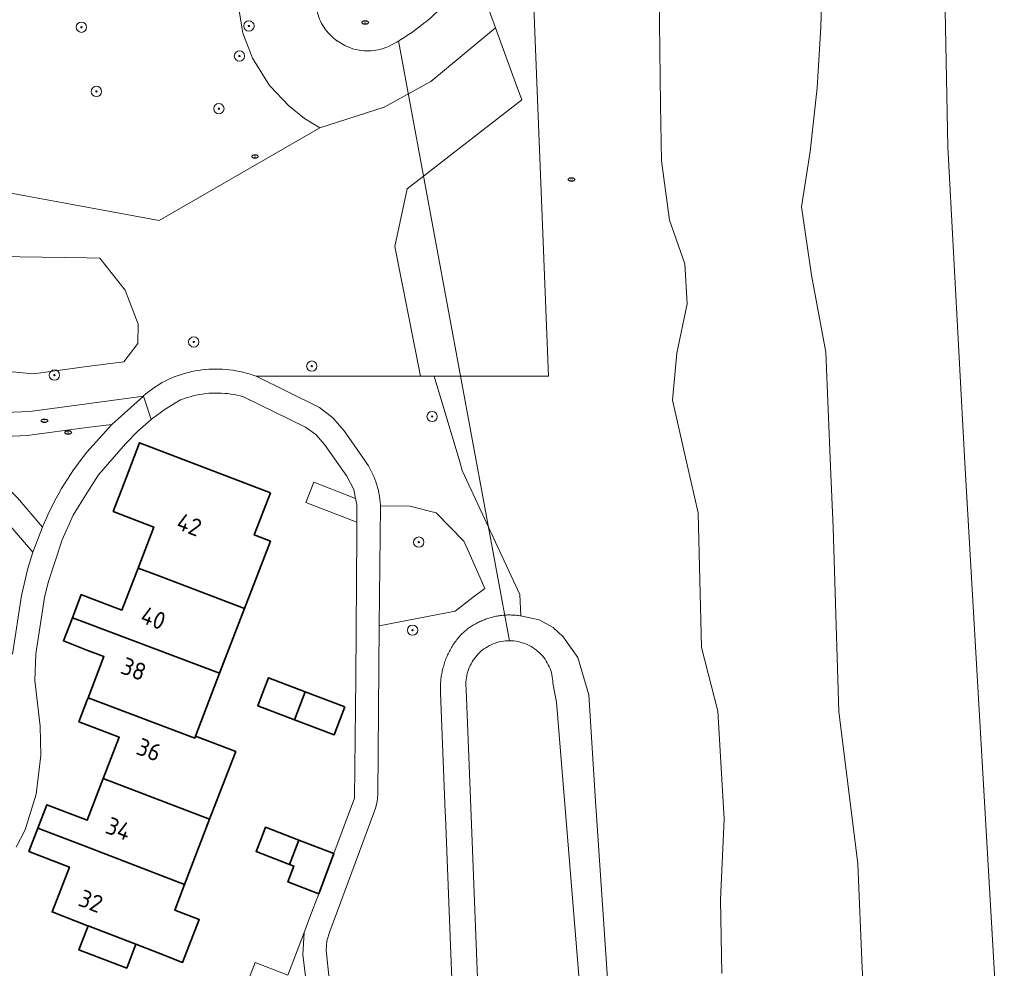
# Model space of a CAD drawing. Header units: metres. Extents: x 152610 to 160096, y 456114 to 462495.
# Tile 915 of 938: x 158995 to 159071, y 460367 to 460441. Entities that reach past the tile are written whole.
import ezdxf
from ezdxf.enums import TextEntityAlignment as Align

# ---------------------------------------------------------------- set-up
doc = ezdxf.new("R2010")
doc.units = ezdxf.units.M
doc.header["$LTSCALE"] = 0.5
doc.layers.get('0').update_dxf_attribs({"linetype": 'CONTINUOUS'})
for name, color, linetype, lineweight in [('B-PV-GK-BESCHOEIING-G', 251, 'GK-BESCHOEIING-SO', 18), ('B-PV-GR-BEPLANTING_CULTUUR_BOSPLANTSOEN-GV', 251, 'CONTINUOUS', 18), ('B-PV-GR-BEPLANTING_CULTUUR_HEESTERS-GV', 251, 'CONTINUOUS', 18), ('B-PV-GR-BOOM-S', 251, 'CONTINUOUS', 25), ('B-PV-GR-BOS_LOOF-GV', 251, 'CONTINUOUS', 13), ('B-PV-IE-MEUBILAIR-S', 251, 'CONTINUOUS', 25), ('B-PV-KW-KUNSTWERK_DUIKER-G', 251, 'CONTINUOUS', 18), ('B-PV-OG-BEBOUWING-GV', 6, 'CONTINUOUS', 35), ('B-PV-OG-BEBOUWING-T18', 1, 'CONTINUOUS', 18), ('B-PV-OG-BEBOUWING_SCHUUR-GV', 251, 'CONTINUOUS', 18), ('B-PV-OG-TERREIN_BEGROEID-GV', 251, 'CONTINUOUS', 18), ('B-PV-OG-WATER_SLOOT-GV', 251, 'CONTINUOUS', 18), ('B-PV-VH-OPENVERHARDING_TEGEL-GV', 251, 'CONTINUOUS', 18)]:
    doc.layers.add(name, color=color, linetype=linetype, lineweight=lineweight)
doc.styles.add('NLCS-ISO', font='NLCS-ISO.ttf')
doc.styles.add('NLCS-ISO-M750-T18', font='NLCS-ISO.ttf', dxfattribs={"height": 1.35})
doc.linetypes.add('GK-BESCHOEIING-SO', pattern='A,18,-3,[1,NLCS.SHX,S=0.6,R=0,X=0,Y=0],-3', length=24)

# ---------------------------------------------------------------- blocks, each defined once
blk = doc.blocks.new('SIE-MEUBILAIR_PUT_RIOOLPUT-SO')
blk.add_ellipse((0, 0), major_axis=(1.25, 0), ratio=0.54)
at = {"style": 'NLCS-ISO'}
blk.add_text('ri', height=0.75, dxfattribs=at).set_placement((-0.04, 0.07), align=Align.MIDDLE_CENTER)
blk = doc.blocks.new('SGR-BOOM_GBKN-SO')
at = {"linetype": 'ByBlock', "lineweight": 18}
h = blk.add_hatch(color=0, dxfattribs=at)
h.dxf.hatch_style = 1
edge = h.paths.add_edge_path()
edge.add_arc((0, 0), 0.25, 0, 360)
at = {"color": 0, "linetype": 'ByBlock', "lineweight": 18}
for radius in [2, 0.25]:
    blk.add_circle((0, 0), radius, dxfattribs=at)
at = {"color": 0, "linetype": 'ByBlock', "lineweight": 18, "style": 'NLCS-ISO'}
blk.add_attdef('SOORT', (2.5, 0), '', height=1.5, dxfattribs=at)

msp = doc.modelspace()

# ---------------------------------------------------------------- linework, layer by layer
at = {"layer": 'B-PV-GK-BESCHOEIING-G', "flags": 128}
for points in [[(159046.719, 459975.895), (159048.956, 459981.317), (159049.25, 459984.138), (159049.39, 459985.458), (159049.61, 459988.058), (159052.882, 459994.173), (159054.001, 460000), (159055.867, 460043.718), (159057.832, 460096.682), (159059.843, 460122.971), (159060.796, 460151.719), (159064.147, 460207.593), (159066.785, 460253.866), (159069.488, 460310.024), (159070.612, 460363.859), (159068.141, 460406.658), (159066.808, 460431.164), (159066.006, 460472.225), (159067.352, 460500), (159068.224, 460517.98), (159072.712, 460563.561), (159079.319, 460598.81), (159087.708, 460634.417), (159093.917, 460681.48), (159097.359, 460714.725), (159101.909, 460759.335), (159108.142, 460812.675), (159109.977, 460825.58), (159112.653, 460844.514), (159114.45, 460850.831), (159117.312, 460860.418), (159118.679, 460865.866), (159121.35, 460873.994), (159127.116, 460888.955), (159130.801, 460897.575)], [(158972.488, 460638.699), (158973.219, 460634.067), (158973.466, 460629.677), (158974.157, 460625.226), (158974.844, 460623.616), (158975.269, 460622.126), (158975.25, 460621.099), (158975.132, 460618.964), (158975.819, 460617.091), (158976.706, 460615.944), (158979.228, 460613.108), (158981.386, 460610.834), (158983.079, 460609.487), (158987.795, 460607.237), (158987.595, 460606.693), (158991.987, 460605.309), (158991.887, 460604.846), (158997.568, 460603.906), (159000, 460604.084), (159009.831, 460603.875), (159009.897, 460605.01), (159023.642, 460605.421), (159026.704, 460605.531), (159028.714, 460605.432), (159029.573, 460605.334), (159030.74, 460605.155), (159030.577, 460604.199), (159037.124, 460602.476), (159037.66, 460603.561), (159038.989, 460603.009), (159040.285, 460602.214), (159041.111, 460601.403), (159041.986, 460600.187), (159042.584, 460598.889), (159043.248, 460596.96), (159043.653, 460595.49), (159042.049, 460582.561), (159038.569, 460567.627), (159037.183, 460554.256), (159035.132, 460522.961), (159034.151, 460500), (159034.164, 460499.325), (159034.181, 460498.048), (159034.191, 460496.771), (159034.192, 460495.494), (159034.186, 460494.218), (159034.171, 460492.941), (159034.149, 460491.664), (159034.118, 460490.388), (159034.08, 460489.112), (159034.034, 460487.836), (159033.979, 460486.56), (159033.917, 460485.285), (159033.846, 460484.01), (159033.768, 460482.736), (159033.682, 460481.462), (159033.587, 460480.189), (159033.485, 460478.916), (159032.218, 460454.291), (159032.224, 460454.159), (159032.236, 460453.798), (159032.24, 460453.436), (159032.235, 460453.075), (159032.223, 460452.714), (159032.202, 460452.353), (159032.174, 460451.993), (159032.138, 460451.633), (159032.094, 460451.275), (159032.041, 460450.917), (159031.981, 460450.561), (159031.913, 460450.206), (159031.838, 460449.853), (159031.754, 460449.501), (159031.663, 460449.152), (159031.564, 460448.804), (159031.457, 460448.459), (159031.342, 460448.116), (159031.221, 460447.776), (159031.091, 460447.439), (159030.954, 460447.104), (159030.81, 460446.773), (159030.659, 460446.445), (159030.5, 460446.121), (159030.334, 460445.8), (159030.161, 460445.482), (159029.981, 460445.169), (159029.915, 460445.058), (159029.726, 460444.751), (159029.53, 460444.447), (159029.327, 460444.148), (159029.117, 460443.854), (159028.902, 460443.564), (159028.679, 460443.279), (159028.451, 460443), (159028.216, 460442.725), (159027.976, 460442.455), (159027.729, 460442.191), (159027.477, 460441.933), (159027.219, 460441.68), (159026.955, 460441.433), (159026.686, 460441.192), (159026.412, 460440.956), (159026.133, 460440.727), (159025.849, 460440.504), (159025.559, 460440.288), (159025.265, 460440.078), (159024.967, 460439.875), (159024.664, 460439.678), (159024.357, 460439.488), (159024.045, 460439.304), (159023.73, 460439.128), (159023.411, 460438.959), (159023.284, 460438.906), (159023.116, 460438.843), (159022.945, 460438.787), (159022.771, 460438.739), (159022.596, 460438.699), (159022.419, 460438.667), (159022.241, 460438.643), (159022.062, 460438.626), (159021.882, 460438.618), (159021.702, 460438.618), (159021.523, 460438.625), (159021.343, 460438.641), (159021.165, 460438.664), (159020.988, 460438.696), (159020.813, 460438.735), (159020.639, 460438.782), (159020.003, 460439.03), (159019.417, 460439.382), (159019.384, 460439.406), (159019.242, 460439.515), (159019.104, 460439.63), (159018.972, 460439.752), (159018.846, 460439.879), (159018.725, 460440.012), (159018.61, 460440.15), (159018.502, 460440.293), (159018.4, 460440.441), (159018.304, 460440.593), (159018.216, 460440.749), (159018.134, 460440.909), (159018.06, 460441.072), (159017.993, 460441.239), (159017.934, 460441.408), (159017.882, 460441.58), (159017.838, 460441.754), (159017.802, 460441.93), (159017.799, 460441.949), (159017.771, 460442.126), (159017.751, 460442.305), (159017.74, 460442.484), (159017.736, 460442.663), (159017.74, 460442.842), (159017.752, 460443.021), (159017.773, 460443.2), (159017.801, 460443.377), (159017.837, 460443.553), (159017.88, 460443.727), (159017.932, 460443.898), (159017.991, 460444.068), (159018.058, 460444.234), (159018.132, 460444.398), (159018.213, 460444.558), (159018.301, 460444.714), (159018.396, 460444.866), (159018.498, 460445.014), (159018.606, 460445.157), (159018.721, 460445.295), (159018.842, 460445.428), (159018.968, 460445.555), (159019.284, 460445.967), (159019.593, 460446.384), (159019.895, 460446.805), (159020.192, 460447.231), (159020.481, 460447.662), (159020.764, 460448.097), (159021.04, 460448.536), (159021.31, 460448.979), (159021.572, 460449.427), (159021.828, 460449.879), (159022.076, 460450.334), (159022.318, 460450.793), (159022.552, 460451.256), (159022.78, 460451.723), (159023, 460452.193), (159023.212, 460452.666), (159023.418, 460453.142), (159023.616, 460453.622), (159023.806, 460454.105), (159023.99, 460454.59), (159024.165, 460455.078), (159024.333, 460455.569), (159024.494, 460456.063), (159024.647, 460456.559), (159024.792, 460457.057), (159024.93, 460457.557), (159025.06, 460458.059), (159025.182, 460458.564), (159025.296, 460459.07), (159025.402, 460459.578), (159025.501, 460460.087), (159025.592, 460460.598), (159025.675, 460461.11), (159025.75, 460461.624), (159025.817, 460462.138), (159025.876, 460462.654), (159025.599, 460464.87), (159025.097, 460467.438), (159024.46, 460469.488), (159023.282, 460472.032), (159022.762, 460472.977), (159022.534, 460473.968), (159022.509, 460474.915), (159022.597, 460475.884), (159022.753, 460476.381), (159023.36, 460477.058), (159023.873, 460478.084), (159024.102, 460479.341), (159024.249, 460482.334), (159023.741, 460487.269), (159023.647, 460488.801), (159023.845, 460490.673), (159024.394, 460496.534), (159024.79, 460499.999), (159024.79, 460500), (159026.86, 460505.851), (159028.242, 460509.662), (159028.411, 460510.124), (159028.573, 460510.589), (159028.727, 460511.056), (159028.874, 460511.526), (159029.013, 460511.998), (159029.144, 460512.473), (159029.267, 460512.949), (159029.383, 460513.427), (159029.491, 460513.908), (159029.591, 460514.389), (159029.683, 460514.873), (159029.768, 460515.358), (159029.844, 460515.844), (159029.913, 460516.331), (159029.973, 460516.82), (159030.026, 460517.309), (159030.071, 460517.799), (159030.107, 460518.29), (159030.136, 460518.781), (159030.151, 460519.11), (159030.028, 460522.313), (159029.568, 460525.486), (159026.937, 460541.841), (159026.922, 460541.968), (159026.854, 460542.592), (159026.794, 460543.217), (159026.742, 460543.843), (159026.698, 460544.469), (159026.662, 460545.096), (159026.634, 460545.723), (159026.613, 460546.351), (159026.601, 460546.978), (159026.597, 460547.606), (159026.601, 460548.234), (159026.613, 460548.862), (159026.633, 460549.49), (159026.66, 460550.117), (159026.696, 460550.744), (159026.74, 460551.37), (159026.792, 460551.996), (159026.852, 460552.621), (159026.919, 460553.245), (159026.995, 460553.868), (159027.078, 460554.491), (159027.17, 460555.112), (159027.269, 460555.732), (159027.377, 460556.351), (159027.492, 460556.968), (159027.615, 460557.584), (159027.746, 460558.198), (159027.884, 460558.81), (159028.031, 460559.421), (159028.185, 460560.029), (159028.347, 460560.636), (159028.517, 460561.24), (159028.694, 460561.843), (159028.879, 460562.443), (159029.072, 460563.04), (159029.272, 460563.635), (159029.48, 460564.228), (159032.882, 460574.857), (159034.949, 460584.895)], [(159054.001, 460000), (159055.867, 460043.718), (159057.832, 460096.682), (159059.843, 460122.971), (159060.796, 460151.719), (159064.147, 460207.593), (159066.785, 460253.866), (159069.488, 460310.024), (159070.612, 460363.859), (159068.141, 460406.658), (159066.808, 460431.164), (159066.006, 460472.225), (159067.352, 460500)], [(158936.984, 460214.027), (158939.376, 460213.562), (158950.085, 460211.478), (158962.025, 460211.702), (159000, 460205.012), (159001.945, 460204.622), (159009.55, 460203.1), (159020.631, 460201.112), (159020.936, 460201.038), (159021.243, 460200.972), (159021.552, 460200.914), (159021.861, 460200.864), (159022.172, 460200.822), (159022.485, 460200.787), (159022.797, 460200.761), (159023.111, 460200.742), (159023.424, 460200.732), (159023.738, 460200.729), (159024.052, 460200.735), (159024.366, 460200.749), (159024.679, 460200.77), (159024.992, 460200.8), (159025.303, 460200.837), (159025.586, 460200.878), (159026.409, 460201.022), (159027.219, 460201.227), (159028.316, 460201.612), (159029.349, 460202.144), (159029.696, 460202.323), (159030.04, 460202.509), (159030.38, 460202.702), (159030.716, 460202.902), (159031.047, 460203.108), (159031.375, 460203.322), (159031.698, 460203.542), (159032.016, 460203.768), (159032.33, 460204.002), (159032.638, 460204.241), (159032.942, 460204.487), (159033.241, 460204.739), (159033.535, 460204.997), (159033.823, 460205.261), (159034.105, 460205.531), (159034.383, 460205.806), (159034.654, 460206.087), (159034.92, 460206.374), (159034.983, 460206.444), (159036.165, 460207.897), (159037.2, 460209.459), (159037.398, 460209.777), (159037.589, 460210.099), (159037.773, 460210.425), (159037.95, 460210.755), (159038.119, 460211.089), (159038.282, 460211.426), (159038.438, 460211.766), (159038.586, 460212.11), (159038.727, 460212.457), (159038.86, 460212.807), (159038.986, 460213.16), (159039.104, 460213.515), (159039.215, 460213.872), (159039.318, 460214.232), (159039.413, 460214.594), (159039.501, 460214.958), (159039.58, 460215.324), (159039.652, 460215.692), (159039.716, 460216.061), (159039.723, 460216.103), (159040.908, 460222.862), (159041.314, 460226.815), (159041.385, 460227.085), (159041.448, 460227.356), (159041.504, 460227.629), (159041.551, 460227.904), (159041.591, 460228.18), (159041.622, 460228.457), (159041.646, 460228.734), (159041.662, 460229.013), (159041.67, 460229.291), (159041.669, 460229.57), (159041.661, 460229.849), (159041.645, 460230.127), (159041.621, 460230.404), (159041.589, 460230.681), (159041.548, 460230.957), (159041.543, 460230.991), (159041.527, 460231.29), (159041.512, 460231.697), (159041.506, 460232.104), (159041.507, 460232.511), (159041.516, 460232.918), (159041.533, 460233.325), (159041.559, 460233.731), (159041.592, 460234.137), (159041.633, 460234.542), (159041.682, 460234.947), (159041.739, 460235.35), (159041.804, 460235.752), (159041.877, 460236.153), (159041.958, 460236.552), (159042.047, 460236.949), (159042.143, 460237.345), (159042.239, 460237.688), (159042.326, 460238.033), (159042.407, 460238.38), (159042.479, 460238.728), (159042.543, 460239.078), (159042.6, 460239.43), (159042.648, 460239.783), (159042.689, 460240.136), (159042.722, 460240.491), (159042.746, 460240.846), (159042.763, 460241.201), (159042.772, 460241.557), (159042.773, 460241.913), (159042.766, 460242.269), (159042.75, 460242.625), (159042.727, 460242.98), (159042.696, 460243.335), (159042.657, 460243.689), (159042.61, 460244.041), (159042.597, 460244.127), (159042.385, 460249.999), (159042.672, 460259.589), (159042.862, 460260.553), (159043.045, 460261.519), (159043.219, 460262.486), (159043.386, 460263.454), (159043.545, 460264.424), (159043.696, 460265.395), (159043.839, 460266.367), (159043.974, 460267.34), (159044.101, 460268.315), (159044.22, 460269.29), (159044.332, 460270.266), (159044.435, 460271.243), (159044.53, 460272.221), (159044.618, 460273.2), (159044.697, 460274.18), (159044.768, 460275.16), (159044.832, 460276.14), (159044.887, 460277.121), (159044.935, 460278.103), (159044.974, 460279.085), (159045.006, 460280.067), (159045.029, 460281.049), (159045.045, 460282.032), (159045.052, 460283.014), (159045.052, 460283.997), (159045.043, 460284.98), (159045.027, 460285.962), (159045.003, 460286.944), (159044.97, 460287.927), (159044.93, 460288.908), (159044.881, 460289.89), (159044.825, 460290.871), (159044.76, 460291.851), (159044.688, 460292.831), (159044.607, 460293.811), (159044.519, 460294.789), (159044.423, 460295.767), (159044.415, 460295.842), (159043.935, 460299.839), (159043.323, 460303.818), (159036.442, 460388.09), (159036.168, 460389.571), (159036.159, 460389.735), (159036.143, 460389.899), (159036.118, 460390.061), (159036.085, 460390.222), (159036.045, 460390.382), (159035.997, 460390.539), (159035.941, 460390.694), (159035.878, 460390.845), (159035.808, 460390.994), (159035.731, 460391.139), (159035.646, 460391.28), (159035.555, 460391.417), (159035.457, 460391.549), (159035.353, 460391.676), (159035.243, 460391.798), (159035.127, 460391.915), (159035.005, 460392.025), (159034.879, 460392.13), (159034.747, 460392.228), (159034.611, 460392.32), (159034.47, 460392.405), (159034.325, 460392.484), (159034.177, 460392.555), (159034.026, 460392.618), (159033.871, 460392.675), (159033.787, 460392.702), (159033.629, 460392.747), (159033.469, 460392.784), (159033.307, 460392.813), (159033.144, 460392.834), (159032.98, 460392.847), (159032.816, 460392.852), (159032.651, 460392.85), (159032.487, 460392.839), (159032.324, 460392.82), (159032.162, 460392.794), (159032.001, 460392.759), (159031.842, 460392.717), (159031.686, 460392.667), (159031.532, 460392.609), (159031.38, 460392.544), (159031.233, 460392.472), (159031.089, 460392.393), (159030.949, 460392.307), (159030.813, 460392.214), (159030.682, 460392.114), (159030.556, 460392.009), (159030.436, 460391.897), (159030.399, 460391.861), (159030.286, 460391.742), (159030.178, 460391.617), (159030.077, 460391.488), (159029.982, 460391.353), (159029.894, 460391.215), (159029.813, 460391.072), (159029.739, 460390.925), (159029.672, 460390.775), (159029.612, 460390.621), (159029.56, 460390.465), (159029.516, 460390.307), (159029.479, 460390.147), (159029.45, 460389.985), (159029.429, 460389.822), (159029.416, 460389.658), (159029.411, 460389.494), (159029.414, 460389.329), (159029.425, 460389.165), (159029.436, 460389.062), (159029.818, 460379.281), (159030.803, 460354.062), (159030.84, 460353.964), (159031.02, 460353.471), (159031.192, 460352.975), (159031.357, 460352.476), (159031.514, 460351.975), (159031.663, 460351.472), (159031.805, 460350.966), (159031.939, 460350.458), (159032.065, 460349.949), (159032.184, 460349.437), (159032.294, 460348.924), (159032.397, 460348.409), (159032.492, 460347.893), (159032.579, 460347.375), (159032.659, 460346.856), (159032.73, 460346.335), (159032.793, 460345.814), (159032.849, 460345.292), (159032.896, 460344.769), (159032.936, 460344.246), (159032.967, 460343.721), (159032.991, 460343.197), (159033.006, 460342.672), (159033.014, 460342.147), (159033.013, 460341.622), (159033.005, 460341.097), (159032.988, 460340.572), (159032.964, 460340.048), (159032.931, 460339.524), (159032.891, 460339), (159032.88, 460337.984), (159032.878, 460336.969), (159032.883, 460335.953), (159032.896, 460334.937), (159032.917, 460333.922), (159032.947, 460332.906), (159032.984, 460331.891), (159033.029, 460330.876), (159033.082, 460329.862), (159033.144, 460328.848), (159033.213, 460327.835), (159033.29, 460326.822), (159033.375, 460325.81), (159033.468, 460324.798), (159033.569, 460323.787), (159033.678, 460322.778), (159033.795, 460321.769), (159033.92, 460320.76), (159034.053, 460319.753), (159034.194, 460318.747), (159034.343, 460317.743), (159034.499, 460316.739), (159034.664, 460315.737), (159034.802, 460314.931), (159035.607, 460311.905), (159036.332, 460308.859), (159036.937, 460305.994), (159037.471, 460303.115), (159038.165, 460296.987), (159038.708, 460290.843), (159038.772, 460289.979), (159038.734, 460287.266), (159038.708, 460284.113), (159038.747, 460283.783), (159038.814, 460283.163), (159038.872, 460282.543), (159038.923, 460281.921), (159038.966, 460281.299), (159039.001, 460280.676), (159039.028, 460280.053), (159039.047, 460279.43), (159039.058, 460278.807), (159039.06, 460278.183), (159039.055, 460277.56), (159039.042, 460276.936), (159039.021, 460276.313), (159038.992, 460275.69), (159038.955, 460275.067), (159038.91, 460274.445), (159038.857, 460273.824), (159038.796, 460273.204), (159038.727, 460272.584), (159038.65, 460271.965), (159038.571, 460271.416), (159038.493, 460270.866), (159038.32, 460267.564), (159037.919, 460264.281), (159037.619, 460261.371), (159037.133, 460258.486), (159036.386, 460254.834), (159035.891, 460251.139), (159035.793, 460249.999), (159035.195, 460239.59), (159034.358, 460225.084), (159034.251, 460223.183), (159034.235, 460221.569), (159034.067, 460219.48), (159033.926, 460216.895), (159033.756, 460215.519), (159033.392, 460214.069), (159032.549, 460212.157), (159031.465, 460210.458), (159030.193, 460208.799), (159029.63, 460208.258), (159029.425, 460208.123), (159029.176, 460207.97), (159028.924, 460207.823), (159028.668, 460207.684), (159028.408, 460207.551), (159028.144, 460207.426), (159027.877, 460207.308), (159027.607, 460207.197), (159026.566, 460206.694), (159025.453, 460206.382), (159024.196, 460206.267), (159022.94, 460206.393), (159000, 460210.881), (158999.85, 460210.91), (158938.977, 460222)]]:
    msp.add_lwpolyline(points, dxfattribs=at)
at = {"layer": 'B-PV-GR-BEPLANTING_CULTUUR_BOSPLANTSOEN-GV', "flags": 128}
for points in [[(159035.815, 460413.371), (159034.532, 460445.969), (159029.981, 460445.169), (159031.71, 460440.415), (159033.27, 460436.126), (159033.745, 460434.82), (159024.856, 460427.906), (159023.887, 460423.432), (159025.891, 460413.375), (159026.941, 460413.374)], [(158986.304, 460422.746), (158981.961, 460422.952), (158980.656, 460421.297), (158980.123, 460418.612), (158980.42, 460415.949), (158981.27, 460414.938), (158995.847, 460413.572), (159000, 460414.117), (159002.855, 460414.491), (159003.949, 460415.908), (159003.968, 460417.424), (159002.978, 460420.039), (159000.997, 460422.53), (159000, 460422.548), (158994.798, 460422.642)], [(159025.066, 460403.295), (159022.779, 460403.32), (159022.691, 460394.014), (159028.571, 460395.137), (159029.986, 460396.222), (159030.868, 460396.898), (159029.658, 460399.678), (159029.261, 460400.59), (159027.095, 460402.786)]]:
    msp.add_lwpolyline(points, close=True, dxfattribs=at)
for points in [[(159060.849, 460284.857), (159061.173, 460297.625), (159061.256, 460309.058), (159061.392, 460318.327), (159060.915, 460330.562), (159061.132, 460341.727), (159061.214, 460347.978), (159060.842, 460356.499), (159060.177, 460367.451), (159059.832, 460375.572), (159058.366, 460387.326), (159057.916, 460401.643), (159057.714, 460406.345), (159057.332, 460415.24), (159056.239, 460421.224), (159055.466, 460426.513), (159056.135, 460430.814), (159056.67, 460435.755), (159056.966, 460440.457), (159057.128, 460446.654)], [(159044.387, 460445.052), (159044.514, 460434.436), (159044.593, 460430.075), (159045.212, 460425.479), (159046.404, 460422.101), (159046.58, 460418.991), (159045.778, 460415.169), (159045.449, 460411.517), (159046.587, 460406.495), (159047.431, 460402.766), (159047.694, 460392.32), (159048.957, 460387.387), (159049.45, 460379.038), (159049.161, 460372.749), (159049.277, 460367.035)], [(158990.979, 460428.135), (159000, 460426.488), (159005.616, 460425.463), (159018.07, 460432.641), (159018.072, 460432.646), (159016.891, 460433.379), (159015.644, 460434.38), (159014.22, 460435.878), (159014.196, 460435.903), (159014.179, 460435.93), (159012.98, 460437.839), (159012.848, 460438.049), (159012.69, 460438.461), (159012.333, 460439.387), (159012.099, 460439.996), (159012.025, 460440.462), (159011.744, 460442.233), (159000, 460442.821), (158976.195, 460444.062)]]:
    msp.add_lwpolyline(points, dxfattribs=at)
at = {"layer": 'B-PV-GR-BEPLANTING_CULTUUR_HEESTERS-GV', "flags": 128}
for points in [[(159000, 460407.486), (159001.94, 460409.64), (159000, 460409.387), (158995.35, 460408.78), (158989.63, 460408.52), (158992.02, 460406.5), (158994.6, 460403.94), (158996.551, 460401.659), (158996.678, 460401.964), (158996.851, 460402.359), (158997.03, 460402.751), (158997.218, 460403.139), (158997.412, 460403.524), (158997.613, 460403.905), (158997.821, 460404.282), (158998.036, 460404.656), (158998.259, 460405.025), (158998.488, 460405.39), (158998.723, 460405.751), (158998.966, 460406.107), (158999.215, 460406.459), (158999.47, 460406.806), (158999.732, 460407.149)], [(159016.753, 460368.515), (159016.867, 460370.228), (159016.326, 460368.786), (159015.6, 460366.92), (159013.05, 460367.9), (159012.43, 460366.29), (159005.57, 460366.03), (159005.12, 460366.2), (159005.15, 460365.26), (159016.16, 460365.71), (159016.28, 460363.15), (159017.32, 460363.29), (159016.952, 460366.809)]]:
    msp.add_lwpolyline(points, close=True, dxfattribs=at)
at = {"layer": 'B-PV-GR-BOS_LOOF-GV', "flags": 128}
for points in [[(159059.843, 460122.971), (159060.796, 460151.719), (159064.147, 460207.593), (159066.785, 460253.866), (159069.488, 460310.024), (159070.612, 460363.859), (159068.167, 460406.205), (159068.141, 460406.658), (159066.808, 460431.164), (159066.006, 460472.225)], [(159034.532, 460445.969), (159035.815, 460413.371), (159026.941, 460413.374), (159028.928, 460406.732), (159029.132, 460406.051), (159033.607, 460396.452), (159033.687, 460394.777), (159033.641, 460394.784), (159035.094, 460394.483), (159036.178, 460393.885), (159036.961, 460393.165), (159038.106, 460391.56), (159038.955, 460388.648), (159039.471, 460380.4), (159041.062, 460356.693), (159041.75, 460345.516), (159042.472, 460338.966), (159043.275, 460330.193), (159045.054, 460315.352), (159046.222, 460292.576)], [(159057.128, 460446.654), (159056.966, 460440.457), (159056.67, 460435.755), (159056.135, 460430.814), (159055.466, 460426.513), (159056.239, 460421.224), (159057.332, 460415.24), (159057.714, 460406.345), (159057.916, 460401.643), (159058.366, 460387.326), (159059.832, 460375.572), (159060.177, 460367.451), (159060.842, 460356.499), (159061.214, 460347.978), (159061.132, 460341.727), (159060.915, 460330.562), (159061.392, 460318.327), (159061.256, 460309.058), (159061.173, 460297.625), (159060.849, 460284.857)], [(159049.277, 460367.035), (159049.161, 460372.749), (159049.45, 460379.038), (159048.957, 460387.387), (159047.694, 460392.32), (159047.431, 460402.766), (159046.587, 460406.495), (159045.449, 460411.517), (159045.778, 460415.169), (159046.58, 460418.991), (159046.404, 460422.101), (159045.212, 460425.479), (159044.593, 460430.075), (159044.514, 460434.436), (159044.387, 460445.052)]]:
    msp.add_lwpolyline(points, dxfattribs=at)
at = {"layer": 'B-PV-KW-KUNSTWERK_DUIKER-G', "flags": 128}
msp.add_lwpolyline([(159024.189, 460439.389), (159032.79, 460392.852)], dxfattribs=at)
at = {"layer": 'B-PV-OG-BEBOUWING-GV', "flags": 128}
for points in [[(159014.244, 460404.319), (159004.092, 460408.22), (159002.84, 460404.96), (159002.04, 460402.88), (159005.19, 460401.67), (159003.967, 460398.494), (159005.456, 460397.936), (159012.225, 460395.343), (159014.24, 460400.58), (159012.992, 460401.06)], [(159005.456, 460397.936), (159003.967, 460398.494), (159002.71, 460395.23), (159000, 460396.271), (158999.56, 460396.439), (158998.87, 460394.638), (159000, 460394.213), (159010.301, 460390.341), (159012.225, 460395.343)], [(159000, 460394.213), (158998.87, 460394.638), (158998.179, 460392.834), (159000, 460392.131), (159001.32, 460391.62), (159000.088, 460388.414), (159008.363, 460385.304), (159008.42, 460385.45), (159010.301, 460390.341)], [(159016.933, 460388.896), (159014.08, 460389.98), (159013.728, 460389.053), (159013.26, 460387.81), (159016.111, 460386.728)], [(159020.009, 460387.73), (159016.933, 460388.896), (159016.111, 460386.728), (159019.19, 460385.56)], [(159008.363, 460385.304), (159000.088, 460388.414), (159000, 460388.184), (158999.38, 460386.57), (159000, 460386.332), (159002.51, 460385.37), (159001.273, 460382.157), (159009.524, 460379.014), (159011.492, 460384.138), (159011.55, 460384.25), (159008.42, 460385.45)], [(159009.524, 460379.014), (159001.273, 460382.157), (159000.03, 460378.93), (158996.9, 460380.13), (158996.2, 460378.309), (159000, 460376.852), (159007.578, 460373.948)], [(159007.578, 460373.948), (159000, 460376.852), (158996.2, 460378.309), (158995.5, 460376.49), (158998.64, 460375.29), (158997.3, 460371.81), (159000, 460370.772), (159000.097, 460370.735), (159003.799, 460369.31), (159005.54, 460368.64), (159007.421, 460367.896), (159008.717, 460371.217), (159006.815, 460371.959)], [(159016.435, 460377.387), (159013.86, 460378.38), (159013.516, 460377.493), (159013.13, 460376.49), (159015.726, 460375.492)], [(159019.162, 460376.338), (159016.435, 460377.387), (159015.726, 460375.492), (159016.066, 460375.361), (159015.597, 460374.142), (159017.986, 460373.22)], [(159003.799, 460369.31), (159000.097, 460370.735), (158999.385, 460368.886), (159003.087, 460367.461)]]:
    msp.add_lwpolyline(points, close=True, dxfattribs=at)
at = {"layer": 'B-PV-OG-BEBOUWING_SCHUUR-GV', "flags": 128}
msp.add_lwpolyline([(159020.851, 460403.9), (159017.604, 460405.159), (159016.99, 460403.569), (159020.945, 460402.061), (159020.94, 460403.42)], close=True, dxfattribs=at)
at = {"layer": 'B-PV-OG-TERREIN_BEGROEID-GV', "flags": 128}
for points in [[(159011.744, 460442.233), (159012.025, 460440.462), (159012.099, 460439.996), (159012.333, 460439.387), (159012.69, 460438.461), (159012.848, 460438.049), (159012.98, 460437.839), (159014.179, 460435.93), (159014.196, 460435.903), (159014.22, 460435.878), (159015.644, 460434.38), (159016.891, 460433.379), (159018.072, 460432.646), (159018.07, 460432.641), (159018.077, 460432.643), (159023.061, 460434.26), (159026.678, 460436.238), (159031.71, 460440.415), (159029.981, 460445.169)], [(159026.687, 460441.192), (159026.412, 460440.956), (159026.133, 460440.727), (159025.849, 460440.505), (159025.559, 460440.288), (159025.266, 460440.078), (159024.967, 460439.874), (159024.664, 460439.678), (159024.357, 460439.488), (159024.045, 460439.304), (159023.73, 460439.128), (159023.411, 460438.959), (159023.284, 460438.906), (159023.116, 460438.843), (159022.945, 460438.787), (159022.771, 460438.739), (159022.596, 460438.699), (159022.419, 460438.667), (159022.241, 460438.643), (159022.062, 460438.626), (159021.882, 460438.618), (159021.702, 460438.618), (159021.523, 460438.625), (159021.343, 460438.641), (159021.165, 460438.664), (159020.988, 460438.696), (159020.813, 460438.735), (159020.639, 460438.782), (159020.003, 460439.03), (159019.417, 460439.382), (159019.384, 460439.406), (159019.242, 460439.515), (159019.104, 460439.631), (159018.972, 460439.752), (159018.846, 460439.879), (159018.725, 460440.012), (159018.61, 460440.15), (159018.502, 460440.293), (159018.4, 460440.441), (159018.304, 460440.593), (159018.216, 460440.749), (159018.135, 460440.909), (159018.06, 460441.072)], [(158989.08, 460410.37), (158995.56, 460410.64), (159000, 460411.245), (159004.383, 460411.84), (159004.385, 460411.842), (159004.579, 460412.008), (159004.778, 460412.169), (159004.983, 460412.323), (159005.192, 460412.471), (159005.405, 460412.613), (159005.623, 460412.747), (159005.845, 460412.875), (159006.071, 460412.996), (159006.301, 460413.109), (159006.534, 460413.216), (159006.77, 460413.315), (159007.009, 460413.406), (159007.251, 460413.49), (159007.496, 460413.567), (159007.742, 460413.636), (159007.991, 460413.697), (159008.136, 460413.73), (159008.398, 460413.783), (159008.661, 460413.828), (159008.926, 460413.865), (159009.191, 460413.894), (159009.458, 460413.915), (159009.725, 460413.929), (159009.992, 460413.934), (159010.259, 460413.931), (159010.526, 460413.92), (159010.792, 460413.902), (159011.058, 460413.875), (159011.323, 460413.84), (159011.587, 460413.798), (159011.849, 460413.747), (159012.11, 460413.689), (159012.369, 460413.623), (159012.626, 460413.549), (159012.88, 460413.468), (159013.132, 460413.379), (159025.891, 460413.375), (159023.887, 460423.432), (159024.856, 460427.906), (159033.745, 460434.82), (159033.27, 460436.126), (159031.71, 460440.415), (159026.678, 460436.238), (159023.061, 460434.26), (159018.077, 460432.643), (159018.07, 460432.641), (159005.616, 460425.463), (159000, 460426.488), (158990.979, 460428.135)], [(159028.805, 460353.984), (159027.82, 460379.203), (159027.805, 460379.587), (159027.451, 460388.819), (159027.445, 460388.926), (159027.441, 460389.034), (159027.439, 460389.141), (159027.439, 460389.249), (159027.44, 460389.356), (159027.444, 460389.464), (159027.449, 460389.571), (159027.456, 460389.678), (159027.466, 460389.785), (159027.477, 460389.892), (159027.489, 460389.999), (159027.504, 460390.105), (159027.521, 460390.212), (159027.539, 460390.317), (159027.56, 460390.423), (159027.582, 460390.528), (159027.606, 460390.633), (159027.632, 460390.737), (159027.66, 460390.841), (159027.689, 460390.944), (159027.721, 460391.047), (159027.754, 460391.149), (159027.789, 460391.251), (159027.826, 460391.352), (159027.864, 460391.452), (159027.904, 460391.552), (159027.946, 460391.651), (159027.99, 460391.749), (159028.036, 460391.846), (159028.083, 460391.943), (159028.132, 460392.039), (159028.182, 460392.133), (159028.234, 460392.227), (159028.288, 460392.32), (159028.344, 460392.413), (159028.401, 460392.504), (159028.459, 460392.594), (159028.52, 460392.683), (159028.582, 460392.771), (159028.645, 460392.857), (159028.71, 460392.943), (159028.776, 460393.028), (159028.844, 460393.111), (159028.913, 460393.193), (159028.984, 460393.274), (159029.051, 460393.339), (159029.118, 460393.404), (159029.187, 460393.467), (159029.257, 460393.529), (159029.327, 460393.589), (159029.399, 460393.649), (159029.472, 460393.707), (159029.546, 460393.764), (159029.621, 460393.819), (159029.697, 460393.874), (159029.774, 460393.927), (159029.851, 460393.978), (159029.93, 460394.029), (159030.009, 460394.078), (159030.089, 460394.125), (159030.17, 460394.171), (159030.18, 460394.176), (159030.252, 460394.216), (159030.335, 460394.259), (159030.418, 460394.301), (159030.502, 460394.341), (159030.587, 460394.38), (159030.672, 460394.418), (159030.758, 460394.454), (159030.845, 460394.488), (159030.932, 460394.521), (159031.02, 460394.553), (159031.109, 460394.583), (159031.197, 460394.611), (159031.287, 460394.638), (159031.376, 460394.663), (159031.467, 460394.687), (159031.557, 460394.709), (159031.648, 460394.73), (159031.74, 460394.749), (159031.831, 460394.766), (159031.923, 460394.782), (159032.015, 460394.796), (159032.108, 460394.809), (159032.2, 460394.82), (159032.293, 460394.829), (159032.386, 460394.837), (159032.479, 460394.843), (159032.572, 460394.848), (159032.665, 460394.851), (159032.759, 460394.852), (159032.852, 460394.852), (159032.945, 460394.85), (159033.038, 460394.847), (159033.131, 460394.841), (159033.225, 460394.835), (159033.317, 460394.826), (159033.41, 460394.817), (159033.503, 460394.805), (159033.595, 460394.792), (159033.641, 460394.784), (159033.687, 460394.777), (159033.607, 460396.452), (159029.132, 460406.051), (159028.928, 460406.732), (159026.941, 460413.374), (159025.891, 460413.375), (159013.132, 460413.379), (159018.043, 460410.944), (159019.096, 460410.137), (159019.971, 460409.141), (159021.577, 460406.83), (159021.681, 460406.681), (159021.726, 460406.613), (159021.848, 460406.419), (159021.962, 460406.221), (159022.07, 460406.019), (159022.17, 460405.813), (159022.263, 460405.604), (159022.349, 460405.392), (159022.427, 460405.177), (159022.498, 460404.96), (159022.561, 460404.74), (159022.617, 460404.518), (159022.665, 460404.294), (159022.704, 460404.069), (159022.736, 460403.843), (159022.76, 460403.615), (159022.776, 460403.387), (159022.778, 460403.354), (159022.779, 460403.32), (159025.066, 460403.295), (159027.095, 460402.786), (159029.261, 460400.59), (159029.658, 460399.678), (159030.868, 460396.898), (159029.986, 460396.222), (159028.571, 460395.137), (159022.691, 460394.014), (159022.567, 460380.912), (159022.551, 460380.65), (159022.517, 460380.39), (159022.417, 460379.934), (159022.265, 460379.492), (159018.853, 460370.285), (159018.626, 460369.583), (159018.569, 460368.847), (159020.051, 460354.711)], [(158994.23, 460391.8), (158994.91, 460396.37), (158995.42, 460398.47), (158995.81, 460399.72), (158992.87, 460403.09)], [(159041.062, 460356.693), (159039.471, 460380.4), (159038.955, 460388.648), (159038.106, 460391.56), (159036.961, 460393.165), (159036.178, 460393.885), (159035.094, 460394.483), (159033.641, 460394.784), (159033.595, 460394.792), (159033.503, 460394.805), (159033.41, 460394.817), (159033.317, 460394.826), (159033.225, 460394.835), (159033.131, 460394.841), (159033.038, 460394.847), (159032.945, 460394.85), (159032.852, 460394.852), (159032.759, 460394.852), (159032.665, 460394.851), (159032.572, 460394.848), (159032.479, 460394.843), (159032.386, 460394.837), (159032.293, 460394.829), (159032.2, 460394.82), (159032.108, 460394.809), (159032.015, 460394.796), (159031.923, 460394.782), (159031.831, 460394.766), (159031.74, 460394.749), (159031.648, 460394.73), (159031.557, 460394.709), (159031.467, 460394.687), (159031.376, 460394.663), (159031.287, 460394.638), (159031.197, 460394.611), (159031.109, 460394.583), (159031.02, 460394.553), (159030.932, 460394.521), (159030.845, 460394.488), (159030.758, 460394.454), (159030.672, 460394.418), (159030.587, 460394.38), (159030.502, 460394.341), (159030.418, 460394.301), (159030.335, 460394.259), (159030.252, 460394.216), (159030.18, 460394.176), (159030.17, 460394.171), (159030.089, 460394.125), (159030.009, 460394.078), (159029.93, 460394.029), (159029.851, 460393.978), (159029.774, 460393.927), (159029.697, 460393.874), (159029.621, 460393.819), (159029.546, 460393.764), (159029.472, 460393.707), (159029.399, 460393.649), (159029.327, 460393.589), (159029.257, 460393.529), (159029.187, 460393.467), (159029.118, 460393.404), (159029.051, 460393.339), (159028.984, 460393.274), (159028.913, 460393.193), (159028.844, 460393.111), (159028.776, 460393.028), (159028.71, 460392.943), (159028.645, 460392.857), (159028.582, 460392.771), (159028.52, 460392.683), (159028.459, 460392.594), (159028.401, 460392.504), (159028.344, 460392.413), (159028.288, 460392.32), (159028.234, 460392.227), (159028.182, 460392.133), (159028.132, 460392.039), (159028.083, 460391.943), (159028.036, 460391.846), (159027.99, 460391.749), (159027.946, 460391.651), (159027.904, 460391.552), (159027.864, 460391.452), (159027.826, 460391.352), (159027.789, 460391.251), (159027.754, 460391.149), (159027.721, 460391.047), (159027.689, 460390.944), (159027.66, 460390.841), (159027.632, 460390.737), (159027.606, 460390.633), (159027.582, 460390.528), (159027.56, 460390.423), (159027.539, 460390.317), (159027.521, 460390.212), (159027.504, 460390.105), (159027.489, 460389.999), (159027.477, 460389.892), (159027.466, 460389.785), (159027.456, 460389.678), (159027.449, 460389.571), (159027.444, 460389.464), (159027.44, 460389.356), (159027.439, 460389.249), (159027.439, 460389.141), (159027.441, 460389.034), (159027.445, 460388.926), (159027.451, 460388.819), (159027.805, 460379.587), (159027.82, 460379.203), (159028.805, 460353.984)], [(159030.803, 460354.062), (159029.818, 460379.281), (159029.436, 460389.062), (159029.425, 460389.165), (159029.414, 460389.329), (159029.411, 460389.494), (159029.416, 460389.658), (159029.429, 460389.822), (159029.45, 460389.985), (159029.479, 460390.147), (159029.516, 460390.307), (159029.56, 460390.466), (159029.612, 460390.621), (159029.672, 460390.775), (159029.739, 460390.925), (159029.813, 460391.072), (159029.894, 460391.214), (159029.982, 460391.353), (159030.077, 460391.488), (159030.178, 460391.617), (159030.286, 460391.742), (159030.399, 460391.861), (159030.436, 460391.897), (159030.556, 460392.009), (159030.682, 460392.115), (159030.813, 460392.214), (159030.949, 460392.307), (159031.089, 460392.393), (159031.233, 460392.472), (159031.38, 460392.545), (159031.532, 460392.609), (159031.685, 460392.667), (159031.842, 460392.717), (159032.001, 460392.759), (159032.162, 460392.794), (159032.324, 460392.82), (159032.487, 460392.839), (159032.651, 460392.85), (159032.816, 460392.852), (159032.98, 460392.847), (159033.144, 460392.834), (159033.307, 460392.813), (159033.469, 460392.784), (159033.629, 460392.747), (159033.787, 460392.702), (159033.871, 460392.675), (159034.026, 460392.619), (159034.177, 460392.555), (159034.325, 460392.484), (159034.47, 460392.405), (159034.611, 460392.32), (159034.747, 460392.228), (159034.879, 460392.13), (159035.005, 460392.025), (159035.127, 460391.915), (159035.243, 460391.798), (159035.353, 460391.676), (159035.457, 460391.549), (159035.555, 460391.417), (159035.646, 460391.28), (159035.731, 460391.139), (159035.808, 460390.994), (159035.878, 460390.845), (159035.942, 460390.694), (159035.997, 460390.539), (159036.045, 460390.382), (159036.085, 460390.222), (159036.118, 460390.061), (159036.143, 460389.899), (159036.159, 460389.735), (159036.168, 460389.571), (159036.442, 460388.09), (159043.323, 460303.818)]]:
    msp.add_lwpolyline(points, dxfattribs=at)
msp.add_lwpolyline([(158980.656, 460421.297), (158981.961, 460422.952), (158986.304, 460422.746), (158994.798, 460422.642), (159000, 460422.548), (159000.997, 460422.53), (159002.978, 460420.039), (159003.968, 460417.424), (159003.949, 460415.908), (159002.855, 460414.491), (159000, 460414.117), (158995.847, 460413.572), (158981.27, 460414.938), (158980.42, 460415.949), (158980.123, 460418.612)], close=True, dxfattribs=at)
at = {"layer": 'B-PV-OG-WATER_SLOOT-GV', "flags": 128}
for points in [[(159066.006, 460472.225), (159066.808, 460431.164), (159068.141, 460406.658), (159068.167, 460406.205), (159070.612, 460363.859), (159069.488, 460310.024), (159066.785, 460253.866), (159064.147, 460207.593), (159060.796, 460151.719), (159059.843, 460122.971)], [(159018.06, 460441.072), (159018.135, 460440.909), (159018.216, 460440.749), (159018.304, 460440.593), (159018.4, 460440.441), (159018.502, 460440.293), (159018.61, 460440.15), (159018.725, 460440.012), (159018.846, 460439.879), (159018.972, 460439.752), (159019.104, 460439.631), (159019.242, 460439.515), (159019.384, 460439.406), (159019.417, 460439.382), (159020.003, 460439.03), (159020.639, 460438.782), (159020.813, 460438.735), (159020.988, 460438.696), (159021.165, 460438.664), (159021.343, 460438.641), (159021.523, 460438.625), (159021.702, 460438.618), (159021.882, 460438.618), (159022.062, 460438.626), (159022.241, 460438.643), (159022.419, 460438.667), (159022.596, 460438.699), (159022.771, 460438.739), (159022.945, 460438.787), (159023.116, 460438.843), (159023.284, 460438.906), (159023.411, 460438.959), (159023.73, 460439.128), (159024.045, 460439.304), (159024.357, 460439.488), (159024.664, 460439.678), (159024.967, 460439.874), (159025.266, 460440.078), (159025.559, 460440.288), (159025.849, 460440.505), (159026.133, 460440.727), (159026.412, 460440.956), (159026.687, 460441.192)], [(159043.323, 460303.818), (159036.442, 460388.09), (159036.168, 460389.571), (159036.159, 460389.735), (159036.143, 460389.899), (159036.118, 460390.061), (159036.085, 460390.222), (159036.045, 460390.382), (159035.997, 460390.539), (159035.942, 460390.694), (159035.878, 460390.845), (159035.808, 460390.994), (159035.731, 460391.139), (159035.646, 460391.28), (159035.555, 460391.417), (159035.457, 460391.549), (159035.353, 460391.676), (159035.243, 460391.798), (159035.127, 460391.915), (159035.005, 460392.025), (159034.879, 460392.13), (159034.747, 460392.228), (159034.611, 460392.32), (159034.47, 460392.405), (159034.325, 460392.484), (159034.177, 460392.555), (159034.026, 460392.619), (159033.871, 460392.675), (159033.787, 460392.702), (159033.629, 460392.747), (159033.469, 460392.784), (159033.307, 460392.813), (159033.144, 460392.834), (159032.98, 460392.847), (159032.816, 460392.852), (159032.651, 460392.85), (159032.487, 460392.839), (159032.324, 460392.82), (159032.162, 460392.794), (159032.001, 460392.759), (159031.842, 460392.717), (159031.685, 460392.667), (159031.532, 460392.609), (159031.38, 460392.545), (159031.233, 460392.472), (159031.089, 460392.393), (159030.949, 460392.307), (159030.813, 460392.214), (159030.682, 460392.115), (159030.556, 460392.009), (159030.436, 460391.897), (159030.399, 460391.861), (159030.286, 460391.742), (159030.178, 460391.617), (159030.077, 460391.488), (159029.982, 460391.353), (159029.894, 460391.214), (159029.813, 460391.072), (159029.739, 460390.925), (159029.672, 460390.775), (159029.612, 460390.621), (159029.56, 460390.466), (159029.516, 460390.307), (159029.479, 460390.147), (159029.45, 460389.985), (159029.429, 460389.822), (159029.416, 460389.658), (159029.411, 460389.494), (159029.414, 460389.329), (159029.425, 460389.165), (159029.436, 460389.062), (159029.818, 460379.281), (159030.803, 460354.062)]]:
    msp.add_lwpolyline(points, dxfattribs=at)
at = {"layer": 'B-PV-VH-OPENVERHARDING_TEGEL-GV', "flags": 128}
for points in [[(159020.051, 460354.711), (159018.569, 460368.847), (159018.626, 460369.583), (159018.853, 460370.285), (159022.265, 460379.492), (159022.417, 460379.934), (159022.517, 460380.39), (159022.551, 460380.65), (159022.567, 460380.912), (159022.691, 460394.014), (159022.779, 460403.32), (159022.778, 460403.354), (159022.776, 460403.387), (159022.76, 460403.615), (159022.736, 460403.843), (159022.704, 460404.069), (159022.665, 460404.294), (159022.617, 460404.518), (159022.561, 460404.74), (159022.498, 460404.96), (159022.427, 460405.177), (159022.349, 460405.392), (159022.263, 460405.604), (159022.17, 460405.813), (159022.07, 460406.019), (159021.962, 460406.221), (159021.848, 460406.419), (159021.726, 460406.613), (159021.681, 460406.681), (159021.577, 460406.83), (159019.971, 460409.141), (159019.096, 460410.137), (159018.043, 460410.944), (159013.132, 460413.379), (159012.88, 460413.468), (159012.626, 460413.549), (159012.369, 460413.623), (159012.11, 460413.689), (159011.849, 460413.747), (159011.587, 460413.798), (159011.323, 460413.84), (159011.058, 460413.875), (159010.792, 460413.902), (159010.526, 460413.92), (159010.259, 460413.931), (159009.992, 460413.934), (159009.725, 460413.929), (159009.458, 460413.915), (159009.191, 460413.894), (159008.926, 460413.865), (159008.661, 460413.828), (159008.398, 460413.783), (159008.136, 460413.73), (159007.991, 460413.697), (159007.742, 460413.636), (159007.496, 460413.567), (159007.251, 460413.49), (159007.009, 460413.406), (159006.77, 460413.315), (159006.534, 460413.216), (159006.301, 460413.109), (159006.071, 460412.996), (159005.845, 460412.875), (159005.623, 460412.747), (159005.405, 460412.613), (159005.192, 460412.471), (159004.983, 460412.323), (159004.778, 460412.169), (159004.579, 460412.008), (159004.385, 460411.842), (159004.383, 460411.84), (159004.511, 460411.447), (159004.977, 460410.018), (159005.009, 460410.041), (159006.082, 460410.824), (159007.253, 460411.532), (159007.305, 460411.553), (159007.536, 460411.639), (159007.77, 460411.717), (159008.006, 460411.788), (159008.244, 460411.851), (159008.484, 460411.906), (159008.726, 460411.954), (159008.969, 460411.993), (159009.214, 460412.025), (159009.459, 460412.049), (159009.705, 460412.064), (159009.951, 460412.072), (159010.197, 460412.072), (159010.444, 460412.064), (159010.69, 460412.047), (159010.935, 460412.023), (159011.179, 460411.991), (159011.422, 460411.951), (159011.664, 460411.903), (159011.904, 460411.848), (159012.142, 460411.784), (159016.965, 460409.43), (159017.776, 460408.842), (159018.429, 460408.082), (159020.179, 460405.629), (159020.724, 460404.581), (159020.851, 460403.9), (159020.94, 460403.42), (159020.949, 460401.18), (159020.87, 460389.96), (159020.778, 460380.642), (159019.162, 460376.338), (159017.986, 460373.22), (159017.308, 460371.403), (159016.867, 460370.228), (159016.753, 460368.515), (159016.952, 460366.809)], [(158989.63, 460408.52), (158995.35, 460408.78), (159000, 460409.387), (159001.94, 460409.64), (159004.383, 460411.84), (159000, 460411.245), (158995.56, 460410.64), (158989.08, 460410.37)], [(158994.51, 460376.83), (158995.21, 460378.19), (158996.07, 460380.95), (158996.43, 460383.96), (158996.36, 460386.22), (158995.97, 460389.77), (158996.03, 460391.83), (158996.72, 460396.21), (158997, 460397.38), (158998.08, 460400.69), (158998.94, 460402.6), (159000, 460404.296), (159000.89, 460405.72), (159002.999, 460408.141), (159003.948, 460409.122), (159004.977, 460410.018), (159004.511, 460411.447), (159004.383, 460411.84), (159001.94, 460409.64), (159000, 460407.486), (158999.732, 460407.149), (158999.47, 460406.806), (158999.215, 460406.459), (158998.966, 460406.107), (158998.723, 460405.751), (158998.488, 460405.39), (158998.259, 460405.025), (158998.036, 460404.656), (158997.821, 460404.282), (158997.613, 460403.905), (158997.412, 460403.524), (158997.218, 460403.139), (158997.03, 460402.751), (158996.851, 460402.359), (158996.678, 460401.964), (158996.551, 460401.659), (158995.81, 460399.72), (158995.42, 460398.47), (158994.91, 460396.37), (158994.23, 460391.8)]]:
    msp.add_lwpolyline(points, dxfattribs=at)
msp.add_lwpolyline([(158989.63, 460408.52), (158986.64, 460408.64), (158990.71, 460405.27), (158992.87, 460403.09), (158995.81, 460399.72), (158996.551, 460401.659), (158994.6, 460403.94), (158992.02, 460406.5)], close=True, dxfattribs=at)

# ---------------------------------------------------------------- block references
at = {"layer": 'B-PV-GR-BOOM-S', "xscale": 0.2, "yscale": 0.2, "zscale": 0.2}
for p in [(158999.569, 460440.449), (159012.576, 460440.546), (159011.836, 460438.218), (159000.733, 460435.475), (159010.241, 460434.132), (159008.29, 460416.03), (158997.476, 460413.464), (159017.45, 460414.16), (159026.79, 460410.25), (159025.748, 460400.506), (159025.276, 460393.673)]:
    msp.add_blockref('SGR-BOOM_GBKN-SO', p, dxfattribs=at)
at = {"layer": 'B-PV-IE-MEUBILAIR-S', "xscale": 0.2, "yscale": 0.2, "zscale": 0.2}
for p in [(159021.595, 460440.814), (159013.045, 460430.426), (159037.61, 460428.64), (158996.7, 460409.92), (158998.55, 460409.01)]:
    msp.add_blockref('SIE-MEUBILAIR_PUT_RIOOLPUT-SO', p, dxfattribs=at)

# ---------------------------------------------------------------- texts
at = {"layer": 'B-PV-OG-BEBOUWING-T18', "style": 'NLCS-ISO-M750-T18'}
for s, rotation, p in [('42', 338.9, (159007.943, 460401.862)), ('40', 338.9, (159005.152, 460394.615)), ('38', 339, (159003.629, 460390.66)), ('36', 338.9, (159004.816, 460384.401)), ('34', 338.9, (159002.454, 460378.268)), ('32', 338.9, (159000.303, 460372.652))]:
    msp.add_text(s, height=1.35, rotation=rotation, dxfattribs=at).set_placement(p, align=Align.MIDDLE)

doc.saveas('drawing.dxf')
